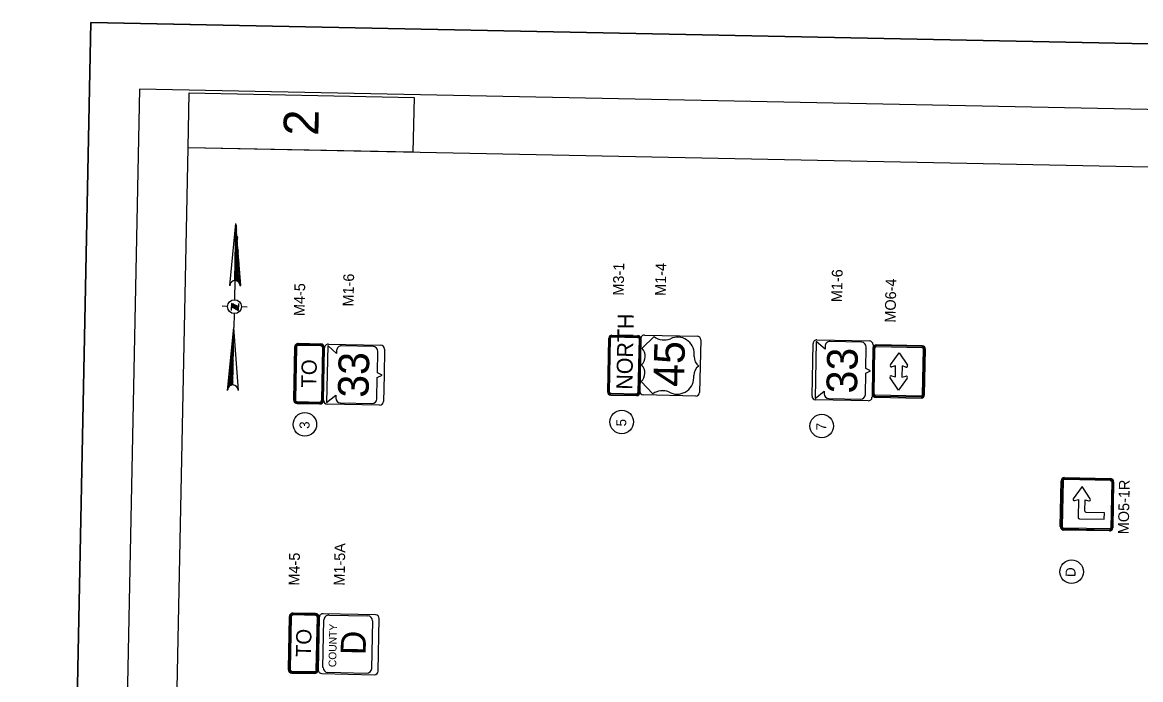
# Model space of a CAD drawing. Extents: x 327762 to 372792, y 127949 to 259367.
# Drawn here: x 344443 to 358431, y 203152 to 211374 of the extents above; entities that cross this region are included whole.
import ezdxf

# ---------------------------------------------------------------- set-up
doc = ezdxf.new("R2010")
doc.units = 0
for name, color, linetype in [('CA-TBLK', 7, 'Continuous'), ('CA-TEXT', 7, 'Continuous'), ('P_RDWY_Text', 7, 'Continuous'), ('P_SGN_Cell', 7, 'Continuous'), ('PLT_Sheet_Border', 7, 'Continuous'), ('PLT_Sheet_Info', 7, 'Continuous')]:
    doc.layers.add(name, color=color, linetype=linetype)

msp = doc.modelspace()

# ---------------------------------------------------------------- linework, layer by layer
at = {"layer": 'CA-TBLK'}
for p, q in [((347037, 208083), (347115, 208857)), ((347100, 208145), (347115, 208857)), ((347174, 208081), (347115, 208857)), ((347115, 208857), (347115, 208857)), ((347115, 208857), (347115, 208857)), ((347125, 208757), (347112, 208744)), ((347125, 208744), (347112, 208732)), ((347112, 208744), (347125, 208744)), ((347125, 208732), (347112, 208719)), ((347112, 208719), (347125, 208732)), ((347112, 208707), (347124, 208719)), ((347113, 208782), (347126, 208794)), ((347126, 208794), (347113, 208794)), ((347113, 208769), (347126, 208782)), ((347126, 208782), (347113, 208782)), ((347125, 208769), (347113, 208757)), ((347113, 208757), (347125, 208757)), ((347114, 208844), (347114, 208844)), ((347114, 208832), (347127, 208832)), ((347127, 208832), (347114, 208832)), ((347126, 208819), (347114, 208807)), ((347114, 208819), (347126, 208819)), ((347114, 208807), (347126, 208807)), ((347109, 208594), (347135, 208619)), ((347135, 208606), (347109, 208582)), ((347109, 208570), (347134, 208594)), ((347109, 208557), (347134, 208581)), ((347134, 208581), (347109, 208570)), ((347136, 208669), (347110, 208644)), ((347136, 208656), (347110, 208632)), ((347110, 208644), (347136, 208656)), ((347110, 208619), (347135, 208644)), ((347110, 208607), (347135, 208631)), ((347135, 208631), (347110, 208619)), ((347135, 208619), (347110, 208607)), ((347111, 208694), (347124, 208707)), ((347124, 208707), (347111, 208694)), ((347124, 208694), (347111, 208682)), ((347111, 208669), (347136, 208694)), ((347136, 208681), (347111, 208669)), ((347111, 208657), (347136, 208669)), ((347105, 208395), (347144, 208431)), ((347106, 208445), (347144, 208469)), ((347144, 208469), (347106, 208432)), ((347144, 208456), (347106, 208420)), ((347106, 208432), (347144, 208456)), ((347106, 208407), (347144, 208444)), ((347144, 208431), (347106, 208407)), ((347146, 208531), (347107, 208495)), ((347107, 208495), (347145, 208519)), ((347107, 208470), (347145, 208506)), ((347145, 208506), (347107, 208482)), ((347107, 208457), (347145, 208494)), ((347145, 208494), (347107, 208470)), ((347145, 208481), (347107, 208457)), ((347134, 208569), (347108, 208545)), ((347108, 208545), (347134, 208569)), ((347134, 208557), (347108, 208532)), ((347133, 208544), (347108, 208520)), ((347108, 208520), (347133, 208544)), ((347108, 208507), (347146, 208531)), ((347102, 208245), (347153, 208294)), ((347103, 208295), (347154, 208344)), ((347154, 208331), (347103, 208295)), ((347154, 208319), (347103, 208270)), ((347103, 208282), (347154, 208319)), ((347154, 208306), (347103, 208257)), ((347103, 208270), (347154, 208306)), ((347155, 208381), (347104, 208332)), ((347104, 208345), (347155, 208381)), ((347104, 208332), (347155, 208369)), ((347104, 208320), (347155, 208356)), ((347155, 208356), (347104, 208320)), ((347154, 208344), (347104, 208307)), ((347105, 208382), (347143, 208419)), ((347143, 208419), (347105, 208382)), ((347143, 208406), (347105, 208370)), ((347143, 208394), (347105, 208357)), ((347105, 208357), (347143, 208394)), ((347164, 208193), (347100, 208145)), ((347152, 208244), (347101, 208195)), ((347101, 208195), (347152, 208244)), ((347165, 208231), (347101, 208170)), ((347101, 208182), (347165, 208231)), ((347101, 208170), (347164, 208218)), ((347101, 208157), (347164, 208206)), ((347164, 208206), (347101, 208157)), ((347102, 208232), (347153, 208281)), ((347153, 208281), (347102, 208245)), ((347102, 208220), (347153, 208269)), ((347153, 208269), (347102, 208220)), ((347153, 208256), (347102, 208207)), ((347113, 208144), (347164, 208193)), ((347164, 208181), (347125, 208144)), ((347125, 208144), (347163, 208168)), ((347163, 208168), (347138, 208131)), ((347163, 208156), (347138, 208131)), ((347138, 208131), (347163, 208156)), ((347100, 208145), (347096, 207907)), ((347150, 208131), (347163, 208143)), ((347163, 208131), (347150, 208119)), ((347150, 208119), (347163, 208131)), ((347162, 208106), (347162, 208118)), ((347162, 208118), (347162, 208118)), ((347162, 208106), (347162, 208106)), ((347162, 208093), (347162, 208093)), ((347162, 208093), (347162, 208093)), ((347162, 208081), (347174, 208081)), ((347006, 207821), (346944, 207823)), ((347057, 207858), (347055, 207770)), ((347056, 207820), (347094, 207845)), ((347082, 207845), (347056, 207820)), ((347056, 207820), (347082, 207845)), ((347056, 207820), (347143, 207769)), ((347057, 207845), (347070, 207858)), ((347070, 207858), (347057, 207845)), ((347057, 207858), (347057, 207858)), ((347144, 207819), (347057, 207858)), ((347082, 207857), (347057, 207833)), ((347094, 207845), (347069, 207808)), ((347069, 207808), (347107, 207832)), ((347081, 207807), (347119, 207832)), ((347107, 207832), (347081, 207807)), ((347092, 207732), (347089, 207557)), ((347093, 207795), (347119, 207832)), ((347119, 207832), (347094, 207807)), ((347144, 207819), (347106, 207794)), ((347106, 207794), (347131, 207819)), ((347131, 207819), (347106, 207794)), ((347118, 207782), (347144, 207806)), ((347144, 207806), (347118, 207782)), ((347131, 207781), (347143, 207794)), ((347143, 207794), (347131, 207781)), ((347145, 207856), (347143, 207769)), ((347143, 207769), (347143, 207781)), ((347181, 207818), (347256, 207816)), ((347010, 206771), (347089, 207557)), ((347074, 206845), (347089, 207557)), ((347086, 207445), (347087, 207457)), ((347087, 207495), (347088, 207507)), ((347087, 207495), (347087, 207495)), ((347087, 207482), (347087, 207482)), ((347087, 207482), (347087, 207470)), ((347087, 207470), (347087, 207457)), ((347087, 207470), (347087, 207470)), ((347088, 207545), (347088, 207545)), ((347088, 207545), (347088, 207545)), ((347088, 207532), (347088, 207532)), ((347088, 207520), (347088, 207520)), ((347088, 207520), (347088, 207520)), ((347088, 207507), (347088, 207507)), ((347148, 206768), (347089, 207557)), ((347089, 207557), (347089, 207557)), ((347071, 207320), (347083, 207295)), ((347083, 207307), (347071, 207320)), ((347085, 207357), (347072, 207370)), ((347072, 207370), (347085, 207357)), ((347084, 207332), (347072, 207358)), ((347072, 207358), (347084, 207345)), ((347072, 207345), (347084, 207332)), ((347072, 207333), (347083, 207307)), ((347084, 207320), (347072, 207333)), ((347073, 207420), (347086, 207407)), ((347086, 207407), (347073, 207408)), ((347073, 207408), (347085, 207395)), ((347073, 207395), (347085, 207370)), ((347085, 207382), (347073, 207395)), ((347085, 207370), (347073, 207383)), ((347086, 207432), (347086, 207445)), ((347086, 207445), (347086, 207445)), ((347086, 207432), (347086, 207420)), ((347086, 207420), (347086, 207432)), ((347081, 207170), (347056, 207208)), ((347056, 207208), (347081, 207182)), ((347056, 207195), (347081, 207170)), ((347056, 207183), (347080, 207145)), ((347080, 207157), (347056, 207183)), ((347080, 207145), (347056, 207170)), ((347056, 207170), (347080, 207132)), ((347057, 207258), (347082, 207232)), ((347082, 207245), (347057, 207258)), ((347057, 207245), (347082, 207220)), ((347082, 207220), (347057, 207245)), ((347081, 207207), (347057, 207233)), ((347081, 207195), (347057, 207220)), ((347057, 207220), (347081, 207195)), ((347058, 207270), (347082, 207245)), ((347082, 207257), (347070, 207283)), ((347070, 207283), (347082, 207257)), ((347071, 207308), (347083, 207282)), ((347083, 207282), (347071, 207308)), ((347083, 207270), (347071, 207295)), ((347040, 207033), (347077, 206982)), ((347077, 206995), (347040, 207033)), ((347078, 207045), (347041, 207083)), ((347041, 207071), (347078, 207032)), ((347078, 207032), (347041, 207071)), ((347077, 207007), (347041, 207058)), ((347041, 207058), (347078, 207020)), ((347041, 207046), (347077, 207007)), ((347079, 207095), (347042, 207133)), ((347042, 207121), (347079, 207082)), ((347042, 207108), (347079, 207070)), ((347079, 207070), (347042, 207108)), ((347042, 207096), (347078, 207057)), ((347078, 207057), (347042, 207096)), ((347080, 207120), (347055, 207158)), ((347079, 207107), (347055, 207145)), ((347055, 207145), (347080, 207120)), ((347055, 207133), (347079, 207095)), ((347074, 206845), (347025, 206908)), ((347025, 206908), (347074, 206857)), ((347025, 206896), (347074, 206845)), ((347026, 206958), (347075, 206907)), ((347075, 206907), (347026, 206958)), ((347026, 206946), (347075, 206882)), ((347075, 206895), (347026, 206946)), ((347075, 206882), (347026, 206933)), ((347075, 206870), (347026, 206921)), ((347026, 206921), (347075, 206870)), ((347076, 206932), (347039, 206983)), ((347039, 206983), (347076, 206932)), ((347039, 206971), (347076, 206920)), ((347040, 207021), (347077, 206970)), ((347077, 206982), (347040, 207021)), ((347076, 206957), (347040, 207008)), ((347076, 206945), (347040, 206996)), ((347040, 206996), (347076, 206957)), ((347010, 206784), (347010, 206784)), ((347011, 206821), (347023, 206808)), ((347011, 206809), (347023, 206808)), ((347023, 206808), (347011, 206809)), ((347011, 206796), (347011, 206796)), ((347011, 206796), (347011, 206796)), ((347049, 206833), (347024, 206858)), ((347036, 206821), (347024, 206846)), ((347024, 206846), (347036, 206833)), ((347024, 206833), (347036, 206821)), ((347024, 206821), (347024, 206833)), ((347025, 206883), (347062, 206845)), ((347074, 206845), (347025, 206883)), ((347025, 206871), (347049, 206833)), ((347061, 206833), (347025, 206871))]:
    msp.add_line(p, q, dxfattribs=at)
msp.add_circle((347097, 207818), 87, dxfattribs=at)
for centre, start, end in [((347102, 208079), 358.8468, 178.8468), ((347102, 208079), 178.84682431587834, 178.8468298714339), ((347076, 206774), 358.8468, 178.8468), ((347076, 206774), 358.84700764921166, 358.8470132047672)]:
    msp.add_arc(centre, 65.2, start, end, dxfattribs=at)
at = {"layer": 'CA-TEXT'}
for centre in [(347977, 206345), (351940, 206376), (354442, 206325), (357568, 204502)]:
    msp.add_circle(centre, 147, dxfattribs=at)
at = {"layer": 'P_RDWY_Text'}
msp.add_lwpolyline([(344443, 168885), (345298, 211374), (372792, 210820), (371936, 168331)], close=True, dxfattribs=at)
at = {"layer": 'P_SGN_Cell'}
for p, q in [((351817, 207462), (352142, 207455)), ((351817, 207452), (352142, 207446)), ((352226, 207463), (352883, 207450)), ((348263, 207330), (348249, 206617)), ((348373, 207234), (348263, 207330)), ((348271, 207349), (348927, 207335)), ((348830, 207319), (348435, 207327)), ((351765, 206750), (351779, 207425)), ((351775, 206750), (351788, 207425)), ((351787, 206750), (351801, 207425)), ((351817, 207440), (352141, 207433)), ((352157, 207418), (352143, 206743)), ((352169, 207417), (352156, 206742)), ((352179, 207417), (352165, 206742)), ((352165, 206761), (352179, 207417)), ((352345, 207443), (352194, 207297)), ((352928, 207402), (352922, 207074)), ((352928, 207402), (352928, 207402)), ((354321, 206700), (354334, 207356)), ((354374, 207384), (354359, 206671)), ((354484, 207288), (354374, 207384)), ((354382, 207402), (355038, 207389)), ((354485, 207322), (354484, 207288)), ((354941, 207373), (354546, 207381)), ((354995, 207046), (355000, 207312)), ((355084, 207341), (355077, 207013)), ((355699, 207329), (355125, 207341)), ((355699, 207318), (355125, 207330)), ((355699, 207304), (355125, 207316)), ((348210, 206646), (348223, 207303)), ((348374, 207268), (348373, 207234)), ((348884, 206992), (348889, 207258)), ((348973, 207288), (348967, 206959)), ((352847, 207195), (352847, 207225)), ((355083, 207300), (355072, 206726)), ((355083, 206726), (355094, 207300)), ((355096, 206726), (355108, 207300)), ((355301, 207089), (355410, 207242)), ((355410, 207242), (355514, 207085)), ((355703, 206714), (355715, 207288)), ((355717, 206713), (355728, 207287)), ((355728, 206713), (355739, 207287)), ((352922, 207074), (352915, 206746)), ((355054, 207014), (354995, 207046)), ((355366, 207077), (355318, 207064)), ((355363, 206938), (355366, 207077)), ((355448, 207076), (355445, 206936)), ((355495, 207060), (355448, 207076)), ((348877, 206664), (348883, 206930)), ((348883, 206930), (348943, 206960)), ((348943, 206960), (348884, 206992)), ((348967, 206959), (348960, 206631)), ((352841, 206927), (352842, 206957)), ((354988, 206718), (354993, 206984)), ((354993, 206984), (355054, 207014)), ((355077, 207013), (355071, 206685)), ((355401, 206772), (355297, 206928)), ((355316, 206953), (355363, 206938)), ((355510, 206924), (355401, 206772)), ((355445, 206936), (355493, 206950)), ((352185, 206881), (352331, 206729)), ((354359, 206671), (354473, 206762)), ((354473, 206762), (354473, 206729)), ((348249, 206617), (348362, 206709)), ((348362, 206709), (348362, 206675)), ((348420, 206614), (348816, 206606)), ((351802, 206734), (352127, 206727)), ((351802, 206721), (352127, 206715)), ((351802, 206712), (352127, 206705)), ((352867, 206700), (352211, 206713)), ((355023, 206639), (354367, 206653)), ((354531, 206667), (354927, 206659)), ((355686, 206697), (355112, 206709)), ((355686, 206684), (355112, 206695)), ((355112, 206684), (355686, 206673)), ((348912, 206585), (348256, 206599)), ((357426, 205066), (357437, 205640)), ((357448, 205639), (357437, 205065)), ((357462, 205639), (357450, 205065)), ((358053, 205644), (357478, 205655)), ((357479, 205680), (358053, 205668)), ((358053, 205657), (357479, 205669)), ((357698, 205569), (357589, 205416)), ((357802, 205412), (357698, 205569)), ((358069, 205627), (358057, 205053)), ((358082, 205627), (358071, 205053)), ((358093, 205626), (358082, 205052)), ((357606, 205391), (357654, 205404)), ((357654, 205404), (357649, 205181)), ((357733, 205259), (357736, 205402)), ((357736, 205402), (357783, 205387)), ((357979, 205240), (357746, 205245)), ((357977, 205158), (357979, 205240)), ((357666, 205165), (357977, 205158)), ((358040, 205037), (357466, 205048)), ((358040, 205023), (357466, 205035)), ((358040, 205012), (357466, 205024)), ((348861, 203964), (348205, 203977)), ((348279, 203960), (348763, 203950)), ((348157, 203931), (348144, 203275)), ((348203, 203305), (348215, 203899)), ((348824, 203886), (348812, 203293)), ((348894, 203260), (348907, 203916)), ((348190, 203227), (348846, 203214)), ((348749, 203231), (348264, 203241)), ((348749, 203231), (348749, 203231))]:
    msp.add_line(p, q, dxfattribs=at)
for points in [[(347848, 207310), (347835, 206654)], [(348177, 207350), (347896, 207356)], [(348177, 207339), (347896, 207344)], [(348177, 207327), (347896, 207333)], [(347860, 207310), (347847, 206654)], [(347872, 207310), (347859, 206654)], [(348187, 206647), (348200, 207303)], [(348198, 206647), (348212, 207303)], [(348210, 206647), (348223, 207303)], [(347881, 206618), (348162, 206612)], [(347882, 206630), (348163, 206624)], [(347881, 206606), (348162, 206601)], [(348111, 203955), (347829, 203961)], [(348111, 203979), (347830, 203984)], [(348111, 203967), (347830, 203973)], [(347782, 203938), (347769, 203282)], [(347794, 203938), (347781, 203282)], [(347806, 203938), (347792, 203282)], [(348120, 203275), (348134, 203931)], [(348132, 203275), (348145, 203931)], [(348144, 203275), (348157, 203931)], [(347815, 203258), (348096, 203252)], [(347815, 203246), (348096, 203241)], [(347815, 203235), (348096, 203229)]]:
    msp.add_lwpolyline(points, dxfattribs=at)
for centre, radius, start, end in [((351816, 207424), 37.5, 88.8462, 178.8462), ((351816, 207424), 28.1, 88.8462, 178.8462), ((352141, 207418), 37.5, 358.8462, 88.8462), ((352226, 207416), 46.9, 88.8462, 178.8462), ((352882, 207403), 46.9, 358.8462, 88.8462), ((347895, 207309), 46.9, 88.8462, 178.8462), ((347895, 207309), 35.2, 88.8462, 178.8462), ((347895, 207309), 23.4, 88.8462, 178.8462), ((348176, 207304), 46.9, 358.8462, 88.8462), ((348176, 207304), 35.2, 358.8462, 88.8462), ((348176, 207304), 23.4, 358.8462, 88.8462), ((348270, 207302), 46.9, 88.8462, 178.8462), ((348434, 207267), 59.9, 88.8462, 178.8462), ((348829, 207259), 59.9, 358.8462, 88.8462), ((348926, 207288), 46.9, 358.8462, 88.8462), ((351816, 207424), 15.6, 88.8462, 178.8462), ((352141, 207418), 15.6, 358.8462, 88.8462), ((352141, 207418), 28.1, 358.8462, 88.8462), ((352471, 207610), 208, 233.1143, 291.9873), ((352639, 207229), 208, 358.8462, 115.6928), ((354381, 207356), 46.9, 88.8462, 178.8462), ((354544, 207321), 59.9, 88.8462, 178.8462), ((354940, 207313), 59.9, 358.8462, 88.8462), ((355037, 207342), 46.9, 358.8462, 88.8462), ((355124, 207300), 41, 88.8462, 178.8462), ((355124, 207300), 30.1, 88.8462, 178.8462), ((355124, 207300), 16.4, 88.8462, 178.8462), ((355698, 207288), 41, 358.8462, 88.8462), ((355698, 207288), 30.1, 358.8462, 88.8462), ((352085, 207195), 149, 314.4191, 43.2734), ((352997, 207193), 151, 179.1885, 231.634), ((355698, 207288), 16.4, 358.8462, 88.8462), ((352081, 206987), 149, 314.4191, 43.2734), ((352992, 206953), 151, 126.0584, 178.5039), ((355314, 207080), 16.4, 144.3166, 285.6488), ((355500, 207076), 16.4, 252.0436, 33.3759), ((352633, 206931), 208, 240.0981, 358.8463), ((355311, 206938), 16.4, 72.0436, 213.3759), ((355497, 206934), 16.4, 324.3166, 105.6488), ((352212, 206760), 46.9, 178.8462, 268.8462), ((352450, 206558), 208, 67.7159, 124.7982), ((347882, 206653), 46.9, 178.8462, 268.8462), ((347882, 206653), 35.2, 178.8462, 268.8462), ((347882, 206653), 23.4, 178.8462, 268.8462), ((348163, 206647), 46.9, 268.8462, 358.8462), ((348163, 206647), 35.2, 268.8462, 358.8462), ((348163, 206647), 23.4, 268.8462, 358.8462), ((348257, 206646), 46.9, 178.8462, 268.8462), ((348422, 206673), 59.9, 178.8462, 268.8462), ((348817, 206666), 59.9, 268.8462, 358.8462), ((348913, 206632), 46.9, 268.8462, 358.8462), ((351803, 206750), 37.5, 179.6119, 268.8462), ((351803, 206750), 28.1, 178.8462, 268.8462), ((351803, 206750), 15.6, 178.8462, 268.8462), ((352128, 206743), 15.6, 268.8462, 358.8462), ((352128, 206743), 28.1, 268.8462, 358.8462), ((352128, 206743), 37.5, 268.8462, 358.8462), ((352868, 206747), 46.9, 268.8462, 358.8462), ((354368, 206699), 46.9, 178.8462, 268.8462), ((354533, 206727), 59.9, 178.8462, 268.8462), ((354928, 206719), 59.9, 268.8462, 358.8462), ((355024, 206686), 46.9, 268.8462, 358.8462), ((355113, 206725), 41, 178.8462, 268.8462), ((355113, 206725), 30.1, 178.8462, 268.8462), ((355113, 206725), 16.4, 178.8462, 268.8462), ((355687, 206714), 16.4, 268.8462, 358.8462), ((355687, 206714), 30.1, 268.8462, 358.8462), ((355687, 206714), 41, 268.8462, 358.8462), ((357478, 205639), 41, 88.8462, 178.8462), ((357478, 205639), 30.1, 88.8462, 178.8462), ((357478, 205639), 16.4, 88.8462, 178.8462), ((358052, 205627), 41, 358.8462, 88.8462), ((358052, 205627), 30.1, 358.8462, 88.8462), ((358052, 205627), 16.4, 358.8462, 88.8462), ((357602, 205407), 16.4, 144.3166, 285.6488), ((357788, 205403), 16.4, 252.0436, 33.3759), ((357747, 205259), 13.7, 178.8462, 268.8462), ((357666, 205181), 16.4, 178.8462, 268.8462), ((357467, 205065), 41, 178.8462, 268.8462), ((357467, 205065), 30.1, 178.8462, 268.8462), ((357467, 205065), 16.4, 178.8462, 268.8462), ((358041, 205053), 16.4, 268.8462, 358.8462), ((358041, 205053), 30.1, 268.8462, 358.8462), ((358041, 205053), 41, 268.8462, 358.8462), ((347829, 203938), 46.9, 88.8462, 178.8462), ((347829, 203938), 35.2, 88.8462, 178.8462), ((347829, 203938), 23.4, 88.8462, 178.8462), ((348110, 203932), 46.9, 358.8462, 88.8462), ((348110, 203932), 35.2, 358.8462, 88.8462), ((348110, 203932), 23.4, 358.8462, 88.8462), ((348204, 203930), 46.9, 88.8462, 178.8462), ((348277, 203897), 62.5, 88.8462, 178.8462), ((348860, 203917), 46.9, 358.8462, 88.8462), ((348762, 203888), 62.5, 358.8462, 88.8462), ((347816, 203281), 46.9, 178.8462, 268.8462), ((347816, 203281), 35.2, 178.8462, 268.8462), ((347816, 203281), 23.4, 178.8462, 268.8462), ((348097, 203276), 35.2, 268.8462, 358.8462), ((348097, 203276), 23.4, 268.8462, 358.8462), ((348097, 203276), 46.9, 268.8462, 358.8462), ((348191, 203274), 46.9, 178.8462, 268.8462), ((348266, 203304), 62.5, 178.8462, 268.8462), ((348750, 203294), 62.5, 268.8462, 358.8462), ((348847, 203261), 46.9, 268.8462, 358.8462)]:
    msp.add_arc(centre, radius, start, end, dxfattribs=at)
at = {"layer": 'PLT_Sheet_Border'}
for points in [[(371936, 168331), (372792, 210820), (345298, 211374), (344443, 168885)], [(371317, 168643), (372150, 210008), (345907, 210537), (345074, 169172)]]:
    msp.add_lwpolyline(points, close=True, dxfattribs=at)
at = {"layer": 'PLT_Sheet_Info'}
for p, q in [((345273, 210124), (345298, 211374)), ((346548, 211349), (345298, 211374)), ((345724, 170440), (346517, 209806)), ((371511, 209302), (346517, 209806))]:
    msp.add_line(p, q, dxfattribs=at)
msp.add_lwpolyline([(346517, 209806), (346531, 210493), (349343, 210436), (349329, 209749)], close=True, dxfattribs=at)

# ---------------------------------------------------------------- texts
at = {"layer": 'CA-TEXT'}
for s, p in [('3', (348034, 206288)), ('5', (351996, 206319)), ('7', (354498, 206269)), ('D', (357616, 204435))]:
    msp.add_text(s, height=125, rotation=88.8468, dxfattribs=at).set_placement(p)
at = {"layer": 'P_SGN_Cell'}
for s, height, p in [('M3-1', 135, (351964, 207955)), ('M1-4', 135, (352491, 207952)), ('M1-6', 135, (348585, 207819)), ('M1-6', 135, (354696, 207873)), ('MO6-4', 135, (355365, 207617)), ('M4-5', 135, (347973, 207699)), ('NORTH', 200, (352072, 206778)), ('45', 383.3, (352720, 206813)), ('33', 383.3, (348772, 206676)), ('33', 383.3, (354883, 206730)), ('TO', 190, (348120, 206804)), ('MO5-1R', 135, (358282, 204970)), ('M1-5A', 135, (348473, 204327)), ('M4-5', 135, (347907, 204328)), ('COUNTY', 95.8, (348368, 203308)), ('TO', 190, (348053, 203433)), ('D', 313, (348737, 203458))]:
    msp.add_text(s, height=height, rotation=88.8462, dxfattribs=at).set_placement(p)
at = {"layer": 'PLT_Sheet_Info'}
msp.add_text('2', height=437, rotation=88.8462, dxfattribs=at).set_placement((348145, 209953))

doc.saveas('drawing.dxf')
